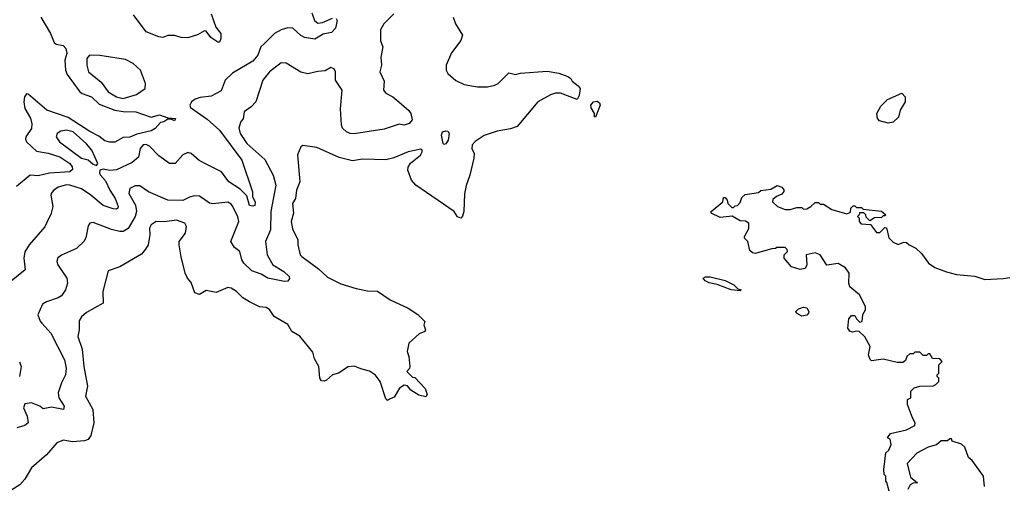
# Model space of a CAD drawing. Extents: x 2210602 to 2357277, y 510288 to 673808.
# Tile 449 of 464: x 2323704 to 2329623, y 655970 to 658769. Entities that reach past the tile are written whole.
import ezdxf

# ---------------------------------------------------------------- set-up
doc = ezdxf.new("R2010")
doc.units = 0

msp = doc.modelspace()

# ---------------------------------------------------------------- linework, layer by layer
at = {"layer": '0CON05XD'}
for points in [[(2323830, 658785), (2323888.6, 658685), (2323911.2, 658631.2), (2323922.7, 658622.7), (2323965, 658614), (2323982, 658595), (2323986.9, 658565), (2323975.5, 658525), (2323978.5, 658465), (2323990.1, 658440.1), (2324065.4, 658335.4), (2324078.8, 658325), (2324135, 658304.3), (2324181.8, 658261.8), (2324276, 658226), (2324325, 658217.3), (2324402.5, 658215), (2324495, 658183.8), (2324545, 658198), (2324595, 658180), (2324640, 658175), (2324635, 658160), (2324615, 658170), (2324595, 658170), (2324570, 658155), (2324549.3, 658150.7), (2324517.5, 658115), (2324495, 658100.5), (2324408.2, 658081.8), (2324365, 658061.8), (2324325, 658060.6), (2324275, 658032.7), (2324245, 658032.5), (2324215, 658041.1), (2324179.3, 658069.3), (2324125, 658096), (2323995, 658181.6), (2323866, 658226), (2323755, 658322), (2323745, 658323.3), (2323732.9, 658305), (2323728.6, 658275), (2323734.3, 658235), (2323767.9, 658177.9), (2323777.7, 658142.3), (2323774, 658115), (2323740.8, 658065), (2323738.3, 658051.7), (2323744.3, 658035), (2323805, 657979.6), (2323875, 657967.5), (2323944.3, 657945), (2324004.4, 657905), (2324019.4, 657885), (2324020.8, 657869.2), (2324005.5, 657854.5), (2323883.1, 657846.9), (2323815, 657829.6), (2323765.9, 657834.1), (2323685, 657766.7)], [(2324853.9, 658803.9), (2324882.5, 658725), (2324912.5, 658685), (2324913.3, 658655), (2324905, 658633.3), (2324895, 658634), (2324852.1, 658662.1), (2324825, 658700), (2324815, 658702.5), (2324771.7, 658678.3), (2324715, 658660), (2324675, 658661.2), (2324633.9, 658673.9), (2324595, 658673.8), (2324565, 658661.2), (2324540, 658665), (2324465, 658696.7), (2324387.3, 658797.3)], [(2325605.5, 658775.5), (2325612, 658765), (2325601.2, 658718.8), (2325578.5, 658691.5), (2325528.8, 658681.2), (2325478, 658652), (2325415, 658661.5), (2325393.5, 658673.5), (2325345, 658718), (2325315, 658720.4), (2325275, 658707.9), (2325235, 658685.5), (2325175.8, 658625)], [(2326310, 658785), (2326323.3, 658745), (2326366.4, 658676.4), (2326356.1, 658643.9), (2326299.3, 658570.7), (2326267.5, 658495), (2326267.5, 658465), (2326277.5, 658445), (2326325, 658402.5), (2326375, 658380), (2326455, 658366.2), (2326515, 658366.2), (2326560, 658375), (2326580, 658385), (2326645, 658450), (2326685, 658440), (2326715, 658447.5), (2326875, 658458.8), (2326945, 658446.7), (2326998.3, 658428.3), (2327016.4, 658416.4), (2327025, 658400), (2327061.7, 658371.7), (2327073.3, 658355), (2327067, 658313), (2327055, 658290), (2326955, 658327.5), (2326925, 658327.5), (2326895, 658317.5), (2326817.5, 658275), (2326695, 658127.5), (2326655, 658112.5), (2326575, 658098.8), (2326495, 658072), (2326442.7, 658037.3), (2326424.1, 658015.9), (2326422, 657995), (2326436.2, 657965), (2326434, 657936), (2326410, 657835), (2326387, 657773), (2326377, 657723), (2326372.9, 657615), (2326365, 657587.5), (2326355, 657576.7), (2326335, 657583.3), (2326315, 657616.7), (2326085, 657773.3), (2326060, 657805), (2326037.5, 657865), (2326038.3, 657881.7), (2326053.6, 657906.4), (2326112.5, 657955), (2326122.5, 657975), (2326122.5, 657985), (2326115, 657990), (2326040, 657975), (2325952.3, 657937.7), (2325905, 657926), (2325765, 657931.4), (2325705, 657921.4), (2325625, 657941.4), (2325490.8, 658000.8), (2325405, 658013.3), (2325393.3, 658005), (2325373.9, 657956.1), (2325388.1, 657795), (2325368, 657745), (2325360.8, 657695), (2325343.3, 657665), (2325348.8, 657605), (2325335.8, 657555), (2325342.7, 657512.7), (2325376.7, 657445), (2325376.7, 657415), (2325390, 657355), (2325398.8, 657345), (2325500.5, 657270.5), (2325555, 657222), (2325635, 657180.8), (2325726.4, 657153.6), (2325795, 657140), (2325855, 657136.7), (2325930, 657085), (2326040, 657035), (2326096.4, 656996.4), (2326140, 656955), (2326132.5, 656935), (2326142.5, 656905), (2326140, 656895), (2326105, 656880), (2326042.5, 656825), (2326033.8, 656775), (2326043.3, 656745), (2326050, 656685), (2326047, 656673), (2326030, 656655), (2326065, 656620), (2326078.3, 656618.3), (2326141.2, 656551.2), (2326152.5, 656515), (2326145, 656502.5), (2326102.3, 656512.3), (2326055, 656542.5), (2326035, 656567.5), (2326015, 656572.5), (2325987, 656553), (2325955, 656500), (2325927.5, 656487.5)], [(2325460.3, 658810.3), (2325476, 658765), (2325495, 658747.5), (2325525, 658751.9), (2325585, 658778.5)], [(2325953.8, 658805), (2325892.5, 658745), (2325871.7, 658708.3), (2325872.7, 658642.7), (2325886.2, 658605), (2325874.1, 658544.1), (2325878.8, 658495), (2325868, 658455), (2325895, 658400), (2325891.2, 658345), (2325905, 658327.5), (2325947.5, 658305), (2325983.3, 658275)], [(2325175.8, 658625), (2325153.9, 658606.1), (2325135.5, 658555), (2325105, 658519.4), (2324982.6, 658447.4), (2324939.2, 658405), (2324915, 658340.8), (2324855, 658310), (2324787.9, 658302.1), (2324758.1, 658291.9), (2324736.2, 658275), (2324726.2, 658255), (2324731.2, 658241.2), (2324831.3, 658171.3), (2324905, 658104.4), (2325040, 657925), (2325102.5, 657735), (2325102.5, 657705), (2325118.8, 657675), (2325117, 657653), (2325105, 657647.5), (2325085, 657652.5), (2325069.2, 657709.2), (2325029.3, 657749.3), (2324960.8, 657795), (2324916, 657855), (2324836, 657895), (2324783.4, 657923.4), (2324734.2, 657964.2), (2324715, 657970), (2324685, 657956.2), (2324637.5, 657905), (2324605, 657903.8), (2324539.7, 657949.7), (2324485, 658008.6), (2324465, 658018.6), (2324445, 658017.1), (2324427.1, 657995), (2324418.1, 657941.9), (2324379.7, 657910.3), (2324285, 657865.7), (2324245, 657862.2), (2324205, 657870.8), (2324186.2, 657863.8), (2324183.9, 657846.1), (2324189.2, 657835), (2324220.2, 657800.2), (2324246, 657744), (2324277.1, 657695), (2324295.6, 657645), (2324293.3, 657635), (2324285, 657630), (2324265, 657632.5), (2324205, 657651.1), (2324131.5, 657715), (2324075, 657752.5), (2324005, 657774.6), (2323985, 657775.5), (2323935, 657761.4), (2323907.3, 657742.7), (2323893.3, 657725), (2323890, 657715), (2323903.3, 657645), (2323891.7, 657598.3), (2323875, 657567.5), (2323855.8, 657524.2), (2323761.2, 657415), (2323735, 657372.5), (2323728.8, 657335), (2323737.5, 657265), (2323653, 657197)], [(2324325, 658294.6), (2324405, 658319.4), (2324458.8, 658355), (2324459.2, 658385), (2324430, 658465), (2324385, 658505.8), (2324339.7, 658529.7), (2324185, 658554), (2324123.9, 658556.1), (2324107.5, 658535), (2324107.5, 658495), (2324117.5, 658455), (2324193.6, 658393.6), (2324236, 658335), (2324285, 658305.6), (2324325, 658294.6)], [(2325983.3, 658275), (2326042.7, 658222.7), (2326054.4, 658204.4), (2326063.2, 658166.8), (2326045, 658145.6), (2326015.8, 658135.8), (2325985, 658141.2), (2325895, 658111.2), (2325715, 658083.3), (2325690, 658085), (2325667.5, 658095), (2325645, 658117.5), (2325637.7, 658137.7), (2325633.2, 658233.2), (2325642.5, 658345), (2325602.5, 658405), (2325602.5, 658455), (2325595, 658473.3), (2325575, 658482.5), (2325539.3, 658460.7), (2325495, 658457.5), (2325435, 658442.5), (2325393.3, 658453.3), (2325305, 658507.5), (2325275, 658508.8), (2325205, 658455.8), (2325166.2, 658405), (2325122.5, 658275), (2325095.8, 658244.2), (2325052.5, 658215), (2325047, 658173), (2325033, 658157), (2325020.7, 658119.3), (2325028.8, 658085), (2325070, 658025), (2325177.7, 657927.7), (2325228.1, 657835), (2325242.7, 657775), (2325213.8, 657615), (2325212.2, 657505), (2325181.5, 657435), (2325192.3, 657355), (2325225.5, 657295), (2325290.8, 657255), (2325324, 657225), (2325325, 657212.5), (2325315, 657198), (2325295, 657194.2), (2325195, 657214.3), (2325155, 657239.4), (2325099.5, 657259.5), (2325051.2, 657305), (2325039.2, 657325), (2325026.4, 657376.4), (2324995, 657400), (2324973.8, 657435), (2325021.9, 657555), (2325015, 657583.3), (2324985, 657646), (2324975, 657660), (2324955, 657672), (2324865, 657661.4), (2324845, 657665.8), (2324816.3, 657686.3), (2324785, 657707.5), (2324755, 657709.2), (2324725, 657702.5), (2324685, 657682.9), (2324595, 657683.1), (2324477.5, 657735), (2324425, 657770), (2324398.8, 657771.2), (2324366.7, 657755), (2324360, 657725), (2324399.2, 657655), (2324406.5, 657615), (2324398.4, 657585), (2324355.8, 657514.2), (2324325, 657496.5), (2324305, 657495.6), (2324255, 657507.5), (2324145, 657550), (2324125, 657546.7), (2324115, 657530), (2324102.3, 657457.7), (2324090, 657435), (2324045, 657394), (2323955.8, 657354.2), (2323931.2, 657335), (2323928, 657315), (2323934, 657295), (2323988, 657215), (2323992, 657185), (2323980, 657145), (2323955, 657108.8), (2323935, 657096.2), (2323865, 657073.3), (2323841.7, 657058.3), (2323812.5, 656995), (2323826.4, 656956.4), (2323837.5, 656945), (2323891.2, 656885), (2323974, 656724), (2323983.8, 656675), (2323980, 656635), (2323954.1, 656585.9), (2323934.2, 656525), (2323939.2, 656495), (2323971.2, 656445), (2323967.5, 656425), (2323895, 656440), (2323845, 656430), (2323825, 656446.2), (2323775, 656466), (2323735, 656458.8), (2323726.2, 656435), (2323748.8, 656385), (2323753.8, 656345), (2323735, 656329.2), (2323687.5, 656315)], [(2328925, 658146.7), (2328871.7, 658161.7), (2328860, 658175), (2328856.7, 658205), (2328880.7, 658249.3), (2328920.7, 658289.3), (2329007, 658327), (2329027.5, 658305), (2329027.5, 658275), (2328997.5, 658225), (2328986.1, 658183.9), (2328955, 658152.5), (2328925, 658146.7)], [(2327165, 658182.5), (2327160, 658185), (2327160, 658205), (2327138.3, 658238.3), (2327136.2, 658255), (2327153.9, 658276.1), (2327175, 658278.8), (2327188.8, 658268.8), (2327193.8, 658255), (2327165, 658182.5)], [(2324165, 657892.5), (2324172.5, 657905), (2324136.5, 657985), (2324105, 658022.9), (2324025, 658094.3), (2323985, 658104.3), (2323951.2, 658098.8), (2323930, 658085), (2323923.9, 658063.9), (2323943.8, 658035), (2324075, 657935.7), (2324115, 657926.2), (2324145, 657900), (2324165, 657892.5)], [(2326255, 658019.2), (2326249.2, 658025), (2326239.5, 658075), (2326245.6, 658094.4), (2326265, 658101.4), (2326277.9, 658097.9), (2326285.6, 658085), (2326280, 658045), (2326265, 658022.5), (2326255, 658019.2)], [(2328930, 655935), (2328917, 655987), (2328910, 655995), (2328910, 656025), (2328900, 656035), (2328897.5, 656065), (2328910, 656165), (2328928.3, 656181.7), (2328942.5, 656215), (2328936.7, 656246.7), (2328920, 656255), (2328938.3, 656281.7), (2329035, 656302.5), (2329085, 656330), (2329087.5, 656345), (2329070, 656375), (2329040, 656455), (2329040, 656485), (2329060, 656495), (2329060, 656535), (2329080, 656555), (2329115, 656566.7), (2329195, 656567.5), (2329210, 656575), (2329230, 656595), (2329230, 656615), (2329220, 656625), (2329220, 656635), (2329230, 656645), (2329230, 656695), (2329250, 656715), (2329235, 656730), (2329191.7, 656731.7), (2329175, 656760), (2329165, 656760), (2329155, 656750), (2329135, 656750), (2329115, 656770), (2329085, 656770), (2329075, 656760), (2329055, 656760), (2329037.5, 656745), (2329029.3, 656720.7), (2329011.7, 656708.3), (2328978.3, 656708.3), (2328895, 656727.5), (2328825, 656718.8), (2328815.8, 656725.8), (2328806.5, 656755), (2328815.7, 656805), (2328785, 656862.5), (2328750, 656895), (2328735, 656897.5), (2328710.7, 656890.7), (2328695, 656897.5), (2328682.5, 656915), (2328688.3, 656971.7), (2328705, 656990), (2328725, 656990), (2328735, 656970), (2328755, 656950), (2328767.5, 656955), (2328773, 656997), (2328787.5, 657025), (2328787.5, 657045), (2328752.5, 657115), (2328695, 657162.5), (2328688.8, 657185), (2328690, 657245), (2328667.7, 657277.7), (2328623, 657303), (2328555, 657292.5), (2328515.9, 657355.9), (2328485, 657366.7), (2328432.5, 657355), (2328436.2, 657295), (2328425, 657272.5), (2328395, 657267.5), (2328343, 657283), (2328300, 657335), (2328300, 657355), (2328320, 657375), (2328318.3, 657388.3), (2328305, 657400), (2328255, 657400), (2328247, 657393), (2328225, 657392.5), (2328125, 657362.5), (2328108.3, 657368.3), (2328092.5, 657382.5), (2328080, 657435), (2328060, 657455), (2328060, 657465), (2328087, 657513), (2328086.4, 657546.4), (2328067, 657557), (2328035, 657560), (2327987, 657587), (2327915, 657580), (2327860, 657605), (2327860, 657615), (2327930, 657675), (2327935, 657700), (2327945, 657700), (2327957.5, 657685), (2327960, 657665), (2327985, 657640), (2327995, 657640), (2328005, 657650), (2328018.3, 657651.7), (2328035, 657670), (2328045, 657700), (2328065, 657717.5), (2328145, 657730), (2328158.3, 657741.7), (2328219.3, 657750.7), (2328257, 657773), (2328285, 657762.5), (2328297, 657747), (2328297, 657737), (2328285, 657720), (2328253, 657707), (2328231.7, 657688.3), (2328230, 657675), (2328260, 657645), (2328305, 657627.5), (2328335, 657627.5), (2328375, 657640), (2328405, 657640), (2328415, 657630), (2328435, 657632.5), (2328460, 657645), (2328485, 657670), (2328505, 657670), (2328515, 657660), (2328535, 657660), (2328585, 657627.5), (2328675, 657602.5), (2328698.3, 657611.7), (2328700, 657635), (2328715, 657650), (2328725, 657650), (2328735, 657640), (2328765, 657640), (2328775, 657630), (2328885, 657617.5), (2328910, 657595), (2328905, 657590), (2328895, 657590), (2328885, 657580), (2328843, 657577), (2328815, 657560), (2328791.7, 657581.7), (2328790, 657595), (2328778.3, 657608.3), (2328751.7, 657608.3), (2328750, 657595), (2328740, 657585), (2328750, 657575), (2328750, 657555), (2328761.7, 657541.7), (2328818.3, 657538.3), (2328855, 657490), (2328875, 657490), (2328905, 657520), (2328915, 657517.5), (2328928.3, 657458.3), (2328955, 657432.5), (2328985, 657417.5), (2329018.3, 657431.7), (2329035, 657430), (2329050, 657415), (2329090, 657395), (2329125, 657362.5), (2329167.5, 657305), (2329205, 657280), (2329275, 657252.5), (2329335, 657237.5), (2329445, 657227.5), (2329505, 657207.5), (2329615, 657212.5), (2329655, 657220)], [(2325927.5, 656487.5), (2325915, 656480), (2325905, 656490), (2325870, 656595), (2325843, 656633), (2325807, 656657), (2325755, 656670), (2325717, 656687), (2325678.3, 656681.7), (2325620, 656645), (2325585, 656633.3), (2325548.9, 656601.1), (2325535, 656595.8), (2325518.6, 656598.6), (2325508, 656615), (2325502.5, 656685), (2325475, 656730), (2325465, 656770), (2325387, 656867), (2325340, 656895), (2325315, 656936.2), (2325234.4, 656984.4), (2325205, 657026.7), (2325185, 657038.8), (2325145, 657042.5), (2325085, 657072.5), (2325045, 657097.5), (2325007.5, 657135), (2324975, 657156), (2324955, 657159.2), (2324885, 657128.6), (2324825, 657141.4), (2324785, 657116.7), (2324757, 657127), (2324735, 657190), (2324712.5, 657215), (2324697.5, 657245), (2324673.6, 657343.6), (2324663.3, 657415), (2324663.3, 657435), (2324700, 657485), (2324706.4, 657526.4), (2324696.1, 657546.1), (2324646.4, 657563.6), (2324573.9, 657553.9), (2324525, 657556.7), (2324493.6, 657536.4), (2324483.3, 657515), (2324486.7, 657475), (2324476.7, 657415), (2324460.5, 657389.5), (2324435, 657360), (2324305, 657282.5), (2324235, 657260), (2324203.8, 657135), (2324205.8, 657064.2), (2324105, 657008.8), (2324075, 656983.3), (2324060.5, 656959.5), (2324061.2, 656905), (2324053.1, 656865), (2324078.7, 656788.7), (2324088.4, 656685), (2324110.4, 656565), (2324098.9, 656505), (2324142.5, 656425), (2324148.6, 656345), (2324130.9, 656269.1), (2324114.5, 656245.5), (2324093.4, 656236.6), (2324020.9, 656230.9), (2323965, 656241.2), (2323927.5, 656225), (2323865, 656153.3), (2323774.1, 656075.9), (2323734, 656006), (2323705, 655973.3), (2323651.2, 655938.8)], [(2328035, 657140), (2327980, 657145), (2327897.3, 657177.3), (2327847.7, 657187.7), (2327825, 657200), (2327812.5, 657215), (2327827, 657223), (2327855, 657223.3), (2327945, 657201.2), (2327996.1, 657176.1), (2328021.7, 657151.7), (2328040, 657145), (2328035, 657140)], [(2328405, 656986), (2328373.3, 657005), (2328370, 657015), (2328385, 657030), (2328415, 657040), (2328435, 657037.5), (2328446.7, 657015), (2328446.2, 657005), (2328435, 656992), (2328405, 656986)], [(2323702.1, 656712.1), (2323713.5, 656685), (2323702.5, 656625)], [(2329503.6, 655963.6), (2329496.7, 656025), (2329430, 656120), (2329407, 656137), (2329385, 656200), (2329365, 656217.5), (2329310, 656235), (2329305, 656250), (2329295, 656250), (2329281.7, 656238.3), (2329243.6, 656236.4), (2329215, 656213.3), (2329165, 656200), (2329097, 656163), (2329038.3, 656101.7), (2329059.3, 656019.3), (2329100, 655985), (2329075, 655982.5), (2329057, 655973), (2329043.3, 655945)]]:
    msp.add_lwpolyline(points, dxfattribs=at)

doc.saveas('drawing.dxf')
